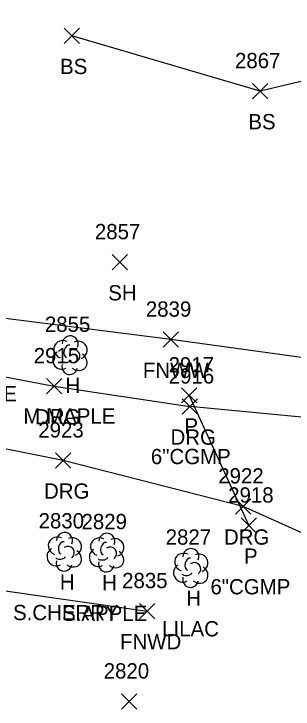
# Model space of a CAD drawing. Extents: x 1609623 to 1616187, y 756677 to 762826.
# Drawn here: x 1610672.3 to 1610708.8, y 761993.9 to 762084.8 of the extents above; entities that cross this region are included whole.
import ezdxf

# ---------------------------------------------------------------- set-up
doc = ezdxf.new("R2010")
doc.units = 0
for name, color, linetype in [('D_A', 7, 'Continuous'), ('D_C', 7, 'Continuous'), ('D_I', 7, 'Continuous'), ('D_TIC', 7, 'Continuous'), ('DCP', 7, 'Continuous'), ('L_A', 7, 'Continuous'), ('L_C', 7, 'Continuous'), ('L_I', 7, 'Continuous'), ('L_TIC', 7, 'Continuous'), ('LELB', 7, 'Continuous'), ('LFNC', 7, 'Continuous'), ('LTD', 7, 'Continuous'), ('R_A', 7, 'Continuous'), ('R_I', 7, 'Continuous'), ('R_TIC', 7, 'Continuous'), ('RDG', 7, 'Continuous')]:
    doc.layers.add(name, color=color, linetype=linetype)

msp = doc.modelspace()

# ---------------------------------------------------------------- linework, layer by layer
at = {"layer": 'D_TIC'}
for points in [[(1610694.213, 762033.898), (1610696.213, 762035.898)], [(1610696.213, 762033.898), (1610694.213, 762035.898)], [(1610702.013, 762016.867), (1610704.013, 762018.867)], [(1610704.013, 762016.867), (1610702.013, 762018.867)]]:
    msp.add_lwpolyline(points, dxfattribs=at)
at = {"layer": 'DCP'}
msp.add_lwpolyline([(1610695.213, 762034.898), (1610703.013, 762017.867)], dxfattribs=at)
at = {"layer": 'L_TIC'}
for points in [[(1610678.866, 762080.921), (1610680.866, 762082.921)], [(1610680.866, 762080.921), (1610678.866, 762082.921)], [(1610703.524, 762073.696), (1610705.524, 762075.696)], [(1610705.524, 762073.696), (1610703.524, 762075.696)], [(1610685.127, 762051.316), (1610687.127, 762053.316)], [(1610687.127, 762051.316), (1610685.127, 762053.316)], [(1610691.81, 762041.187), (1610693.81, 762043.187)], [(1610693.81, 762041.187), (1610691.81, 762043.187)], [(1610688.696, 762005.674), (1610690.696, 762007.674)], [(1610690.696, 762005.674), (1610688.696, 762007.674)], [(1610686.371, 761993.858), (1610688.371, 761995.858)], [(1610688.371, 761993.858), (1610686.371, 761995.858)]]:
    msp.add_lwpolyline(points, dxfattribs=at)
at = {"layer": 'LELB'}
msp.add_lwpolyline([(1610653.767, 762107.578), (1610676.669, 762106.935), (1610697.292, 762103.947), (1610720.906, 762101.238), (1610733.921, 762100.749), (1610738.119, 762077.3), (1610721.279, 762078.671), (1610704.524, 762074.696), (1610679.866, 762081.921)], dxfattribs=at)
at = {"layer": 'LFNC'}
for points in [[(1610758.962, 762033.074), (1610692.81, 762042.187), (1610667.301, 762045.445), (1610629.863, 762049.802), (1610629.792, 762066.698), (1610630.31, 762076.224)], [(1610628.279, 762015.794), (1610647.364, 762012.709), (1610689.696, 762006.674)]]:
    msp.add_lwpolyline(points, dxfattribs=at)
at = {"layer": 'LTD'}
for p, q in [((1610679.579, 762040.203), (1610679.579, 762040.203)), ((1610679.579, 762040.203), (1610679.579, 762040.203)), ((1610678.844, 762014.49), (1610678.844, 762014.49)), ((1610678.844, 762014.49), (1610678.844, 762014.49)), ((1610684.383, 762014.388), (1610684.383, 762014.388)), ((1610684.383, 762014.388), (1610684.383, 762014.388)), ((1610695.4, 762012.367), (1610695.4, 762012.367)), ((1610695.4, 762012.367), (1610695.4, 762012.367))]:
    msp.add_line(p, q, dxfattribs=at)
for centre in [(1610679.626, 762041.637), (1610678.89, 762015.924), (1610684.429, 762015.822), (1610695.447, 762013.801)]:
    msp.add_arc(centre, 1.047, 335.52715, 180.95627, dxfattribs=at)
for centre, major_axis, ratio, start_param, end_param in [((1610678.787, 762040.87), (1.21, -0.512), 0.895232, 1.570796, 4.712389), ((1610679.37, 762040.662), (-0.208, -0.792), 0.645439, 3.141593, 6.283185), ((1610680.62, 762040.787), (-1.141, -0.483), 0.949671, 1.570796, 4.712389), ((1610678.496, 762039.495), (0.584, -1.042), 0.959034, 3.141593, 6.283185), ((1610680.079, 762040.037), (-0.5, 0.667), 0.989748, 3.141593, 6.283185), ((1610679.121, 762039.453), (-0.625, -0.083), 0.423636, 0, 3.141593), ((1610680.579, 762039.37), (-1.09, 0.792), 0.841452, 1.570796, 4.712389), ((1610679.579, 762038.703), (0.265, 1.061), 0.942809, 1.570796, 4.712389), ((1610678.052, 762015.157), (1.21, -0.512), 0.895232, 1.570796, 4.712389), ((1610678.635, 762014.949), (-0.208, -0.792), 0.645439, 3.141593, 6.283185), ((1610679.885, 762015.074), (-1.141, -0.483), 0.949671, 1.570796, 4.712389), ((1610683.591, 762015.055), (1.21, -0.512), 0.895232, 1.570796, 4.712389), ((1610685.424, 762014.972), (-1.141, -0.483), 0.949671, 1.570796, 4.712389), ((1610679.344, 762014.324), (-0.5, 0.667), 0.989748, 3.141593, 6.283185), ((1610684.174, 762014.847), (-0.208, -0.792), 0.645439, 3.141593, 6.283185), ((1610684.883, 762014.222), (-0.5, 0.667), 0.989748, 3.141593, 6.283185), ((1610677.76, 762013.782), (0.584, -1.042), 0.959034, 3.141593, 6.283185), ((1610679.844, 762013.657), (-1.09, 0.792), 0.841452, 1.570796, 4.712389), ((1610683.299, 762013.68), (0.584, -1.042), 0.959034, 3.141593, 6.283185), ((1610685.383, 762013.555), (-1.09, 0.792), 0.841452, 1.570796, 4.712389), ((1610694.609, 762013.034), (1.21, -0.512), 0.895232, 1.570796, 4.712389), ((1610696.442, 762012.951), (-1.141, -0.483), 0.949671, 1.570796, 4.712389), ((1610678.844, 762012.99), (0.265, 1.061), 0.942809, 1.570796, 4.712389), ((1610678.385, 762013.74), (-0.625, -0.083), 0.423636, 0, 3.141593), ((1610684.383, 762012.888), (0.265, 1.061), 0.942809, 1.570796, 4.712389), ((1610683.924, 762013.638), (-0.625, -0.083), 0.423636, 0, 3.141593), ((1610695.192, 762012.826), (-0.208, -0.792), 0.645439, 3.141593, 6.283185), ((1610695.9, 762012.201), (-0.5, 0.667), 0.989748, 3.141593, 6.283185), ((1610694.317, 762011.659), (0.584, -1.042), 0.959034, 3.141593, 6.283185), ((1610696.4, 762011.534), (-1.09, 0.792), 0.841452, 1.570796, 4.712389), ((1610694.942, 762011.617), (-0.625, -0.083), 0.423636, 0, 3.141593), ((1610695.401, 762010.867), (0.265, 1.061), 0.942809, 1.570796, 4.712389)]:
    msp.add_ellipse(centre, major_axis=major_axis, ratio=ratio, start_param=start_param, end_param=end_param, dxfattribs=at)
at = {"layer": 'R_TIC'}
for points in [[(1610676.554, 762035.092), (1610678.554, 762037.092)], [(1610678.554, 762035.092), (1610676.554, 762037.092)], [(1610694.287, 762032.44), (1610696.287, 762034.44)], [(1610696.287, 762032.44), (1610694.287, 762034.44)], [(1610677.719, 762025.383), (1610679.719, 762027.383)], [(1610679.719, 762025.383), (1610677.719, 762027.383)], [(1610701.281, 762019.369), (1610703.281, 762021.369)], [(1610703.281, 762019.369), (1610701.281, 762021.369)]]:
    msp.add_lwpolyline(points, dxfattribs=at)
at = {"layer": 'RDG'}
for points in [[(1610620.24, 762051.122), (1610628.441, 762045.957), (1610646.813, 762041.93), (1610677.554, 762036.092), (1610695.287, 762033.44)], [(1610729.298, 762004.607), (1610720.679, 762005.774), (1610712.97, 762015.55), (1610702.281, 762020.369), (1610678.719, 762026.383), (1610644.616, 762033.174), (1610626.033, 762036.902), (1610619.159, 762034.171)], [(1610712.655, 762031.785), (1610695.287, 762033.44)]]:
    msp.add_lwpolyline(points, dxfattribs=at)

# ---------------------------------------------------------------- texts
at = {"layer": 'D_A'}
for p in [(1610694.591, 762029.898), (1610702.391, 762012.867)]:
    msp.add_text('P', height=2, dxfattribs=at).set_placement(p)
at = {"layer": 'D_C'}
for p in [(1610690.197, 762025.898), (1610697.998, 762008.867)]:
    msp.add_text('6"CGMP', height=2, dxfattribs=at).set_placement(p)
at = {"layer": 'D_I'}
for s, p in [('2917', (1610692.52, 762037.898)), ('2918', (1610700.321, 762020.867))]:
    msp.add_text(s, height=2, dxfattribs=at).set_placement(p)
at = {"layer": 'L_A'}
for s, p in [('BS', (1610678.307, 762076.921)), ('BS', (1610702.965, 762069.696)), ('SH', (1610684.616, 762047.316)), ('FNWW', (1610689.157, 762037.187)), ('H', (1610679.012, 762035.203)), ('H', (1610678.277, 762009.49)), ('H', (1610683.816, 762009.388)), ('H', (1610694.833, 762007.367)), ('FNWD', (1610686.16, 762001.674))]:
    msp.add_text(s, height=2, dxfattribs=at).set_placement(p)
at = {"layer": 'L_C'}
for s, p in [('M.MAPLE', (1610660.62, 762034.131)), ('M.MAPLE', (1610673.516, 762031.203)), ('S.CHERRY', (1610672.151, 762005.49)), ('S.APPLE', (1610678.572, 762005.388)), ('LILAC', (1610691.676, 762003.367))]:
    msp.add_text(s, height=2, dxfattribs=at).set_placement(p)
at = {"layer": 'L_I'}
for s, p in [('2867', (1610701.217, 762077.696)), ('2857', (1610682.868, 762055.316)), ('2839', (1610689.542, 762045.187)), ('2855', (1610676.319, 762043.203)), ('2830', (1610675.497, 762017.49)), ('2829', (1610681.115, 762017.388)), ('2827', (1610692.14, 762015.367)), ('2835', (1610686.436, 762009.674)), ('2820', (1610684.025, 761997.858))]:
    msp.add_text(s, height=2, dxfattribs=at).set_placement(p)
at = {"layer": 'R_A'}
for p in [(1610675.042, 762031.092), (1610692.775, 762028.44), (1610676.207, 762021.383), (1610699.769, 762015.369)]:
    msp.add_text('DRG', height=2, dxfattribs=at).set_placement(p)
at = {"layer": 'R_I'}
for s, p in [('2915', (1610674.861, 762039.092)), ('2916', (1610692.539, 762036.44)), ('2923', (1610675.459, 762029.383)), ('2922', (1610699.021, 762023.369))]:
    msp.add_text(s, height=2, dxfattribs=at).set_placement(p)

doc.saveas('drawing.dxf')
